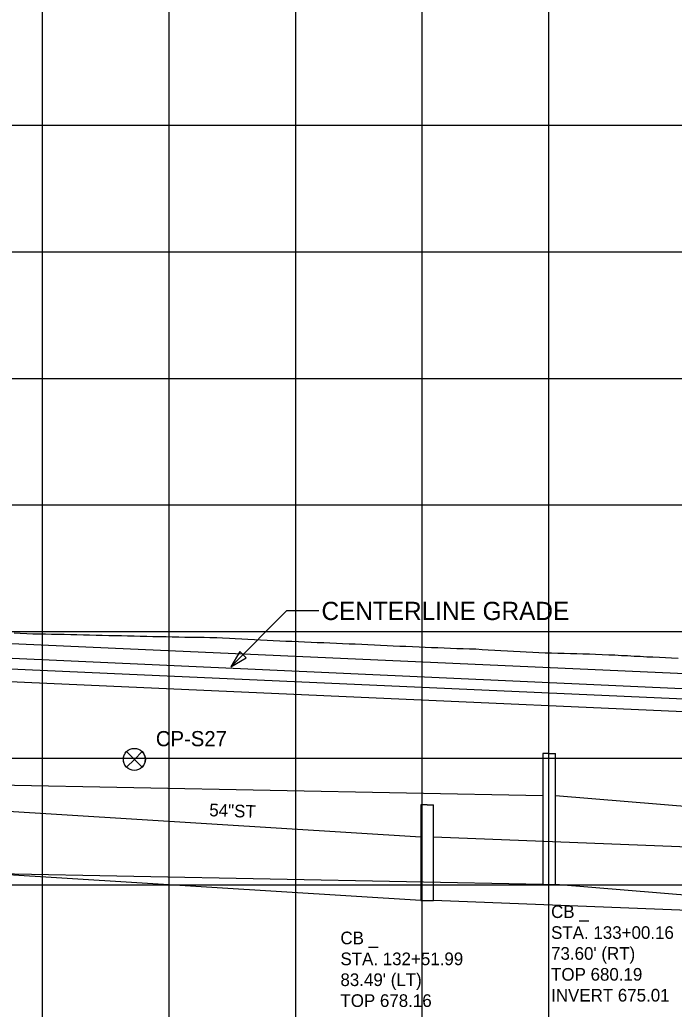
# Model space of a CAD drawing. Extents: x -7164 to 2214450, y -19642 to 253469.
# Drawn here: x 7091 to 7349.6, y -2799.2 to -2408.4 of the extents above; entities that cross this region are included whole.
import ezdxf

# ---------------------------------------------------------------- set-up
doc = ezdxf.new("R2010")
doc.units = 0
for name, color, linetype in [('DESIGN - PROFILE - Proposed', 7, 'Continuous'), ('DESIGN - PROFILE - Proposed Text', 7, 'Continuous'), ('DESIGN - SHEET - Light Grid', 7, 'Continuous'), ('SURVEY - PROFILE - Control with Text', 7, 'Continuous'), ('SURVEY - PROFILE - Drainage - Storm Sewer', 7, 'Continuous'), ('SURVEY - PROFILE - Drainage - Storm Sewer Text', 7, 'Continuous'), ('SURVEY - PROFILE - Ground Line with Text', 7, 'Continuous'), ('SURVEY - PROFILE - Utilities - Cable with Text', 7, 'Continuous'), ('SURVEY - PROFILE - Utilities - Electric with Text', 7, 'Continuous'), ('XTREE', 7, 'Continuous')]:
    doc.layers.add(name, color=color, linetype=linetype)

msp = doc.modelspace()

# ---------------------------------------------------------------- linework, layer by layer
at = {"layer": 'DESIGN - PROFILE - Proposed'}
msp.add_line((6700, -2643.11), (7725, -2689.23), dxfattribs=at)
msp.add_line((6700, -2643.11), (7725, -2689.23), dxfattribs=at)
at = {"layer": 'DESIGN - PROFILE - Proposed Text'}
msp.add_lwpolyline([(7209.18, -2641.85), (7196.38, -2641.85), (7174.38, -2663.94)], dxfattribs=at)
msp.add_lwpolyline([(7209.18, -2641.85), (7196.38, -2641.85), (7174.38, -2663.94)], dxfattribs=at)
msp.add_lwpolyline([(7177.87, -2657.87), (7174.38, -2663.94), (7180.44, -2660.43)], close=True, dxfattribs=at)
msp.add_lwpolyline([(7177.87, -2657.87), (7174.38, -2663.94), (7180.44, -2660.43)], close=True, dxfattribs=at)
at = {"layer": 'DESIGN - SHEET - Light Grid'}
for p, q in [((7100, -3000), (7100, -1000)), ((7100, -3000), (7100, -1000)), ((7150, -3000), (7150, -1000)), ((7150, -3000), (7150, -1000)), ((7200, -3000), (7200, -1000)), ((7200, -3000), (7200, -1000)), ((7250, -3000), (7250, -1000)), ((7250, -3000), (7250, -1000)), ((7300, -3000), (7300, -1000)), ((7300, -3000), (7300, -1000)), ((0, -2450), (12400, -2450)), ((0, -2450), (12400, -2450)), ((0, -2500), (12400, -2500)), ((0, -2500), (12400, -2500)), ((0, -2550), (12400, -2550)), ((0, -2550), (12400, -2550)), ((0, -2600), (12400, -2600)), ((0, -2600), (12400, -2600)), ((0, -2650), (12400, -2650)), ((0, -2650), (12400, -2650)), ((0, -2700), (12400, -2700)), ((0, -2700), (12400, -2700)), ((0, -2750), (12400, -2750)), ((0, -2750), (12400, -2750))]:
    msp.add_line(p, q, dxfattribs=at)
at = {"layer": 'SURVEY - PROFILE - Control with Text'}
for p, q in [((7133.15, -2697.42), (7136.23, -2700.5)), ((7133.15, -2697.42), (7136.23, -2700.5)), ((7133.16, -2703.56), (7136.23, -2700.5)), ((7133.16, -2703.56), (7136.23, -2700.5)), ((7136.23, -2700.5), (7139.31, -2697.41)), ((7136.23, -2700.5), (7139.31, -2697.41)), ((7136.23, -2700.5), (7139.3, -2703.57)), ((7136.23, -2700.5), (7139.3, -2703.57))]:
    msp.add_line(p, q, dxfattribs=at)
for points in [[(7133.16, -2697.43), (7136.23, -2700.5), (7133.18, -2703.55), (7132.92, -2703.3), (7132.67, -2702.97), (7132.51, -2702.73), (7132.34, -2702.41), (7132.19, -2702.08), (7132.09, -2701.8), (7132.02, -2701.54), (7131.96, -2701.25), (7131.92, -2700.96), (7131.89, -2700.7), (7131.89, -2700.37), (7131.91, -2700.1), (7131.93, -2699.86), (7131.97, -2699.66), (7132.02, -2699.43), (7132.1, -2699.16), (7132.17, -2698.95), (7132.27, -2698.72), (7132.44, -2698.37), (7132.64, -2698.04), (7132.92, -2697.68)], [(7133.16, -2697.43), (7136.23, -2700.5), (7133.18, -2703.55), (7132.92, -2703.3), (7132.67, -2702.97), (7132.51, -2702.73), (7132.34, -2702.41), (7132.19, -2702.08), (7132.09, -2701.8), (7132.02, -2701.54), (7131.96, -2701.25), (7131.92, -2700.96), (7131.89, -2700.7), (7131.89, -2700.37), (7131.91, -2700.1), (7131.93, -2699.86), (7131.97, -2699.66), (7132.02, -2699.43), (7132.1, -2699.16), (7132.17, -2698.95), (7132.27, -2698.72), (7132.44, -2698.37), (7132.64, -2698.04), (7132.92, -2697.68)], [(7139.3, -2697.43), (7136.23, -2700.5), (7139.3, -2703.57), (7139.49, -2703.37), (7139.72, -2703.1), (7139.94, -2702.76), (7140.09, -2702.51), (7140.27, -2702.11), (7140.38, -2701.82), (7140.46, -2701.53), (7140.51, -2701.3), (7140.56, -2700.97), (7140.58, -2700.72), (7140.59, -2700.41), (7140.57, -2700.11), (7140.55, -2699.89), (7140.5, -2699.62), (7140.45, -2699.42), (7140.38, -2699.17), (7140.25, -2698.81), (7140.15, -2698.6), (7140.05, -2698.39), (7139.83, -2698.04), (7139.58, -2697.71)], [(7139.3, -2697.43), (7136.23, -2700.5), (7139.3, -2703.57), (7139.49, -2703.37), (7139.72, -2703.1), (7139.94, -2702.76), (7140.09, -2702.51), (7140.27, -2702.11), (7140.38, -2701.82), (7140.46, -2701.53), (7140.51, -2701.3), (7140.56, -2700.97), (7140.58, -2700.72), (7140.59, -2700.41), (7140.57, -2700.11), (7140.55, -2699.89), (7140.5, -2699.62), (7140.45, -2699.42), (7140.38, -2699.17), (7140.25, -2698.81), (7140.15, -2698.6), (7140.05, -2698.39), (7139.83, -2698.04), (7139.58, -2697.71)]]:
    msp.add_lwpolyline(points, close=True, dxfattribs=at)
msp.add_circle((7136.24, -2700.49), 4.35, dxfattribs=at)
msp.add_circle((7136.24, -2700.49), 4.35, dxfattribs=at)
at = {"layer": 'SURVEY - PROFILE - Drainage - Storm Sewer'}
for p, q in [((7300.16, -2698.11), (7297.66, -2698.11)), ((7297.66, -2698.11), (7297.66, -2749.9)), ((7300.16, -2698.11), (7297.66, -2698.11)), ((7297.66, -2698.11), (7297.66, -2749.9)), ((7300.16, -2698.11), (7302.66, -2698.11)), ((7300.16, -2698.11), (7302.66, -2698.11)), ((7302.66, -2749.9), (7302.66, -2698.11)), ((7302.66, -2749.9), (7302.66, -2698.11)), ((7297.66, -2714.9), (6923.28, -2707.67)), ((7297.66, -2714.9), (6923.28, -2707.67)), ((7249.49, -2731.2), (6904.44, -2709.9)), ((7249.49, -2731.2), (6904.44, -2709.9)), ((7636.38, -2742.4), (7302.66, -2714.9)), ((7636.38, -2742.4), (7302.66, -2714.9)), ((7251.99, -2718.39), (7249.49, -2718.39)), ((7249.49, -2718.39), (7249.49, -2756.2)), ((7251.99, -2718.39), (7249.49, -2718.39)), ((7249.49, -2718.39), (7249.49, -2756.2)), ((7251.99, -2718.39), (7254.49, -2718.39)), ((7251.99, -2718.39), (7254.49, -2718.39)), ((7254.49, -2756.2), (7254.49, -2718.39)), ((7254.49, -2756.2), (7254.49, -2718.39)), ((7549.31, -2742.7), (7254.49, -2731.2)), ((7549.31, -2742.7), (7254.49, -2731.2)), ((7249.49, -2756.2), (6904.44, -2734.9)), ((7249.49, -2756.2), (6904.44, -2734.9)), ((7297.66, -2749.9), (6923.28, -2742.67)), ((7297.66, -2749.9), (6923.28, -2742.67)), ((7297.66, -2749.9), (7302.66, -2749.9)), ((7297.66, -2749.9), (7302.66, -2749.9)), ((7636.38, -2777.4), (7302.66, -2749.9)), ((7636.38, -2777.4), (7302.66, -2749.9)), ((7249.49, -2756.2), (7254.49, -2756.2)), ((7249.49, -2756.2), (7254.49, -2756.2)), ((7549.31, -2767.7), (7254.49, -2756.2)), ((7549.31, -2767.7), (7254.49, -2756.2))]:
    msp.add_line(p, q, dxfattribs=at)
at = {"layer": 'SURVEY - PROFILE - Ground Line with Text'}
for points in [[(7088.75, -2650.5), (7091.12, -2650.61), (7093.76, -2650.73), (7096.12, -2650.85), (7098.48, -2650.87), (7101.13, -2650.95), (7103.48, -2650.98), (7106.13, -2651.06), (7108.48, -2651.08), (7111.13, -2651.16), (7113.48, -2651.19), (7116.13, -2651.27), (7118.48, -2651.3), (7121.13, -2651.38), (7123.49, -2651.43), (7126.13, -2651.5), (7128.49, -2651.55), (7131.13, -2651.62), (7133.49, -2651.68), (7136.13, -2651.74), (7138.5, -2651.8), (7141.13, -2651.86), (7143.5, -2651.92), (7146.13, -2651.98), (7148.75, -2651.99), (7151.12, -2652.08), (7153.75, -2652.08), (7156.12, -2652.17), (7158.76, -2652.18), (7161.12, -2652.26), (7163.77, -2652.27), (7166.12, -2652.35), (7168.78, -2652.36), (7171.11, -2652.45), (7173.77, -2652.59), (7176.11, -2652.71), (7178.76, -2652.85), (7181.11, -2652.97), (7183.75, -2653.11), (7186.11, -2653.23), (7188.74, -2653.37), (7191.11, -2653.49), (7193.73, -2653.63), (7196.11, -2653.75), (7196.12, -2653.75), (7198.51, -2653.85), (7201.12, -2653.96), (7203.51, -2654.05), (7206.12, -2654.17), (7208.51, -2654.26), (7211.12, -2654.37), (7213.52, -2654.47), (7216.12, -2654.58), (7218.52, -2654.68), (7221.12, -2654.79), (7223.53, -2654.9), (7226.13, -2655.02), (7228.53, -2655.13), (7231.13, -2655.26), (7233.53, -2655.37), (7236.13, -2655.49), (7238.53, -2655.6), (7241.13, -2655.72), (7243.53, -2655.83), (7246.13, -2655.96), (7248.72, -2656.07), (7251.12, -2656.14), (7253.71, -2656.25), (7256.12, -2656.33), (7258.71, -2656.44), (7261.12, -2656.52), (7263.71, -2656.63), (7266.12, -2656.7), (7268.7, -2656.81), (7271.11, -2656.89), (7273.7, -2657.04), (7276.11, -2657.17), (7278.7, -2657.33), (7281.11, -2657.45), (7283.69, -2657.61), (7286.11, -2657.74), (7288.69, -2657.89)], [(7088.75, -2650.5), (7091.12, -2650.61), (7093.76, -2650.73), (7096.12, -2650.85), (7098.48, -2650.87), (7101.13, -2650.95), (7103.48, -2650.98), (7106.13, -2651.06), (7108.48, -2651.08), (7111.13, -2651.16), (7113.48, -2651.19), (7116.13, -2651.27), (7118.48, -2651.3), (7121.13, -2651.38), (7123.49, -2651.43), (7126.13, -2651.5), (7128.49, -2651.55), (7131.13, -2651.62), (7133.49, -2651.68), (7136.13, -2651.74), (7138.5, -2651.8), (7141.13, -2651.86), (7143.5, -2651.92), (7146.13, -2651.98), (7148.75, -2651.99), (7151.12, -2652.08), (7153.75, -2652.08), (7156.12, -2652.17), (7158.76, -2652.18), (7161.12, -2652.26), (7163.77, -2652.27), (7166.12, -2652.35), (7168.78, -2652.36), (7171.11, -2652.45), (7173.77, -2652.59), (7176.11, -2652.71), (7178.76, -2652.85), (7181.11, -2652.97), (7183.75, -2653.11), (7186.11, -2653.23), (7188.74, -2653.37), (7191.11, -2653.49), (7193.73, -2653.63), (7196.11, -2653.75), (7196.12, -2653.75), (7198.51, -2653.85), (7201.12, -2653.96), (7203.51, -2654.05), (7206.12, -2654.17), (7208.51, -2654.26), (7211.12, -2654.37), (7213.52, -2654.47), (7216.12, -2654.58), (7218.52, -2654.68), (7221.12, -2654.79), (7223.53, -2654.9), (7226.13, -2655.02), (7228.53, -2655.13), (7231.13, -2655.26), (7233.53, -2655.37), (7236.13, -2655.49), (7238.53, -2655.6), (7241.13, -2655.72), (7243.53, -2655.83), (7246.13, -2655.96), (7248.72, -2656.07), (7251.12, -2656.14), (7253.71, -2656.25), (7256.12, -2656.33), (7258.71, -2656.44), (7261.12, -2656.52), (7263.71, -2656.63), (7266.12, -2656.7), (7268.7, -2656.81), (7271.11, -2656.89), (7273.7, -2657.04), (7276.11, -2657.17), (7278.7, -2657.33), (7281.11, -2657.45), (7283.69, -2657.61), (7286.11, -2657.74), (7288.69, -2657.89)], [(7288.69, -2657.89), (7291.11, -2658.02), (7293.69, -2658.18), (7296.11, -2658.31), (7298.53, -2658.38), (7301.11, -2658.44), (7303.52, -2658.52), (7306.11, -2658.58), (7308.52, -2658.66), (7311.11, -2658.72), (7313.51, -2658.8), (7316.11, -2658.86), (7318.5, -2658.94), (7321.11, -2659), (7323.72, -2659.14), (7326.12, -2659.26), (7328.72, -2659.4), (7331.12, -2659.51), (7333.72, -2659.66), (7336.12, -2659.77), (7338.73, -2659.92), (7341.12, -2660.03), (7343.73, -2660.17), (7346.12, -2660.29), (7348.51, -2660.43), (7351.12, -2660.56)], [(7288.69, -2657.89), (7291.11, -2658.02), (7293.69, -2658.18), (7296.11, -2658.31), (7298.53, -2658.38), (7301.11, -2658.44), (7303.52, -2658.52), (7306.11, -2658.58), (7308.52, -2658.66), (7311.11, -2658.72), (7313.51, -2658.8), (7316.11, -2658.86), (7318.5, -2658.94), (7321.11, -2659), (7323.72, -2659.14), (7326.12, -2659.26), (7328.72, -2659.4), (7331.12, -2659.51), (7333.72, -2659.66), (7336.12, -2659.77), (7338.73, -2659.92), (7341.12, -2660.03), (7343.73, -2660.17), (7346.12, -2660.29), (7348.51, -2660.43), (7351.12, -2660.56)]]:
    msp.add_lwpolyline(points, dxfattribs=at)
at = {"layer": 'SURVEY - PROFILE - Utilities - Cable with Text'}
msp.add_lwpolyline([(3997.12, -2279.89), (4802.54, -2306.2), (4934.37, -2314.54), (5070.11, -2333.66), (5216, -2365.19), (5366.92, -2411.25), (5566.4, -2489.8), (5665.47, -2523.85), (5822.06, -2559.45), (6138.57, -2601.37), (6627.33, -2649.15), (7125.24, -2671.48), (7800.39, -2701.43), (8331.65, -2716.63), (8778.24, -2733.74), (9263.15, -2746.41), (9418.17, -2746.77)], dxfattribs=at)
msp.add_lwpolyline([(3997.12, -2279.89), (4802.54, -2306.2), (4934.37, -2314.54), (5070.11, -2333.66), (5216, -2365.19), (5366.92, -2411.25), (5566.4, -2489.8), (5665.47, -2523.85), (5822.06, -2559.45), (6138.57, -2601.37), (6627.33, -2649.15), (7125.24, -2671.48), (7800.39, -2701.43), (8331.65, -2716.63), (8778.24, -2733.74), (9263.15, -2746.41), (9418.17, -2746.77)], dxfattribs=at)
at = {"layer": 'SURVEY - PROFILE - Utilities - Electric with Text'}
for points in [[(3998.08, -2269.94), (4803.35, -2291.22), (4935.9, -2299.6), (5072.75, -2318.88), (5219.78, -2350.66), (5371.86, -2397.08), (5571.59, -2475.72), (5669.58, -2509.4), (5824.72, -2544.67), (6140.29, -2586.46), (6628.39, -2634.18), (7125.91, -2656.49), (7800.94, -2686.44), (8332.15, -2701.64), (8778.73, -2718.74), (9263.36, -2731.41), (9327.02, -2731.56)], [(3998.08, -2269.94), (4803.35, -2291.22), (4935.9, -2299.6), (5072.75, -2318.88), (5219.78, -2350.66), (5371.86, -2397.08), (5571.59, -2475.72), (5669.58, -2509.4), (5824.72, -2544.67), (6140.29, -2586.46), (6628.39, -2634.18), (7125.91, -2656.49), (7800.94, -2686.44), (8332.15, -2701.64), (8778.73, -2718.74), (9263.36, -2731.41), (9327.02, -2731.56)], [(3997.6, -2274.92), (4802.81, -2301.21), (4934.88, -2309.56), (5070.99, -2328.73), (5217.26, -2360.35), (5368.56, -2406.53), (5568.13, -2485.11), (5666.84, -2519.04), (5822.95, -2554.52), (6139.14, -2596.4), (6627.68, -2644.16), (7125.46, -2666.48), (7800.57, -2696.44), (8331.81, -2711.63), (8778.4, -2728.74), (9263.22, -2741.41), (9422.06, -2741.78), (9638.89, -2735.54), (10010.38, -2723.15), (10421.06, -2712.22), (10492.02, -2711.61), (10506.89, -2711.72), (10626.17, -2716.95), (10629.65, -2717.02)], [(3997.6, -2274.92), (4802.81, -2301.21), (4934.88, -2309.56), (5070.99, -2328.73), (5217.26, -2360.35), (5368.56, -2406.53), (5568.13, -2485.11), (5666.84, -2519.04), (5822.95, -2554.52), (6139.14, -2596.4), (6627.68, -2644.16), (7125.46, -2666.48), (7800.57, -2696.44), (8331.81, -2711.63), (8778.4, -2728.74), (9263.22, -2741.41), (9422.06, -2741.78), (9638.89, -2735.54), (10010.38, -2723.15), (10421.06, -2712.22), (10492.02, -2711.61), (10506.89, -2711.72), (10626.17, -2716.95), (10629.65, -2717.02)]]:
    msp.add_lwpolyline(points, dxfattribs=at)
at = {"layer": 'XTREE'}
msp.add_line((6450, -2631.86), (7775, -2691.48), dxfattribs=at)
msp.add_line((6450, -2631.86), (7775, -2691.48), dxfattribs=at)

# ---------------------------------------------------------------- texts
at = {"layer": 'DESIGN - PROFILE - Proposed Text'}
msp.add_text('CENTERLINE GRADE', height=7.2, dxfattribs=at).set_placement((7210.18, -2645.45))
msp.add_text('CENTERLINE GRADE', height=7.2, dxfattribs=at).set_placement((7210.18, -2645.45))
at = {"layer": 'SURVEY - PROFILE - Control with Text'}
msp.add_text('CP-S27', height=6, dxfattribs=at).set_placement((7144.72, -2695.3))
msp.add_text('CP-S27', height=6, dxfattribs=at).set_placement((7144.72, -2695.3))
at = {"layer": 'SURVEY - PROFILE - Drainage - Storm Sewer Text'}
msp.add_text('54"ST', height=5, rotation=357.8507, dxfattribs=at).set_placement((7165.76, -2722.94))
msp.add_text('54"ST', height=5, rotation=357.8507, dxfattribs=at).set_placement((7165.76, -2722.94))
for s, p in [('CB _', (7300.91, -2763.15)), ('CB _', (7300.91, -2763.15)), ('STA. 133+00.16', (7300.91, -2771.4)), ('STA. 133+00.16', (7300.91, -2771.4)), ('CB _', (7217.67, -2773.53)), ('CB _', (7217.67, -2773.53)), ("73.60' (RT)", (7300.91, -2779.65)), ("73.60' (RT)", (7300.91, -2779.65)), ('STA. 132+51.99', (7217.67, -2781.78)), ('STA. 132+51.99', (7217.67, -2781.78)), ("83.49' (LT)", (7217.67, -2790.03)), ("83.49' (LT)", (7217.67, -2790.03)), ('TOP 680.19', (7300.91, -2787.9)), ('TOP 680.19', (7300.91, -2787.9)), ('TOP 678.16', (7217.67, -2798.28)), ('TOP 678.16', (7217.67, -2798.28)), ('INVERT 675.01', (7300.91, -2796.15)), ('INVERT 675.01', (7300.91, -2796.15))]:
    msp.add_text(s, height=5, dxfattribs=at).set_placement(p)

doc.saveas('drawing.dxf')
